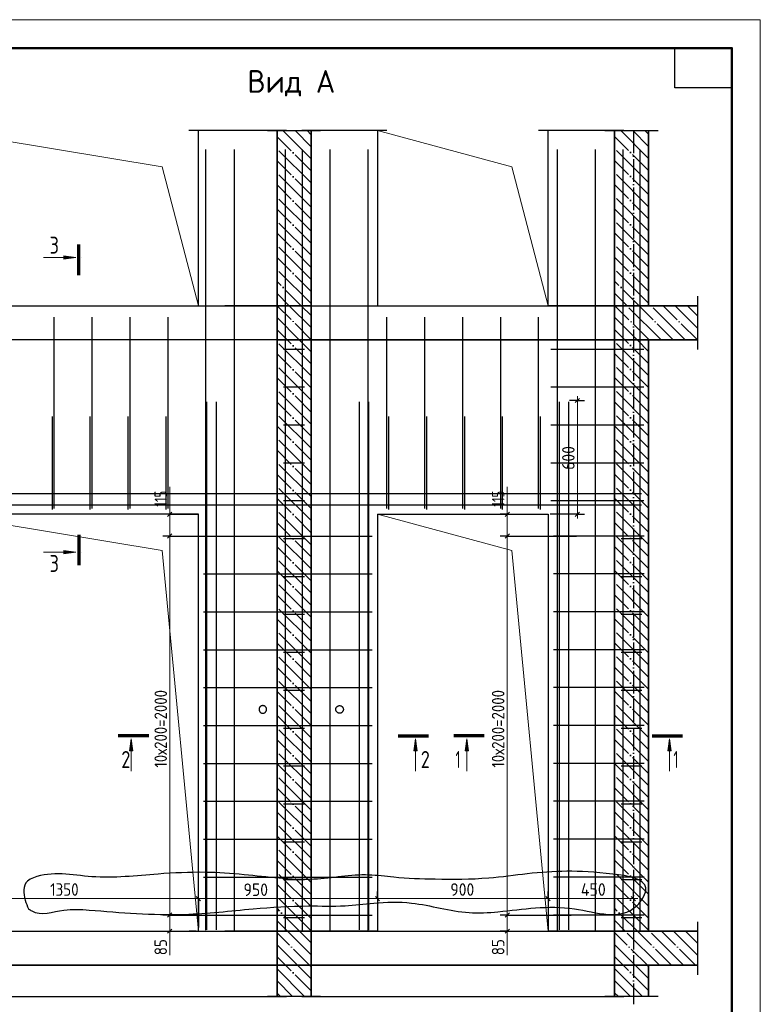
# Model space of a CAD drawing. Header units: millimetres. Extents: x -49773 to 2322955, y -3321 to 58485.
# Tile 353 of 580: x 1313040 to 1326062, y 38760 to 56079. Entities that reach past the tile are written whole.
import ezdxf

# ---------------------------------------------------------------- set-up
doc = ezdxf.new("R2010")
doc.units = ezdxf.units.MM
doc.linetypes.add('______11', pattern=[500, 400, -50, 0, -50])
doc.linetypes.add('______5', pattern=[1100, 800, -100, 100, -100])
for name, color, linetype, lineweight in [('Standard', 7, 'Continuous', 25), ('Арм.стержн. Арматура края', 96, 'Continuous', 35), ('Арм.стержн. вертикальными 1', 22, 'Continuous', 35), ('Арм.стержн. Доп. арматура', 180, 'Continuous', 35), ('Арм.стержн. Хомут', 240, 'Continuous', 35), ('Перекрытие_ общее', 7, 'Continuous', 35), ('Размерная линия_ общее', 7, 'Continuous', 13), ('Стена_ общее', 7, 'Continuous', 35), ('тонкая', 7, 'Continuous', 25)]:
    doc.layers.add(name, color=color, linetype=linetype, lineweight=lineweight)
doc.layers.add('Осевая линия_ общее', color=7, linetype='______5', lineweight=13, true_color=0xa0a0a0)
doc.styles.add('ISOCPEUR', font='txt')

msp = doc.modelspace()

# ---------------------------------------------------------------- hatches: boundary and pattern name
at = {"layer": 'Standard', "linetype": 'Continuous', "lineweight": 13, "transparency": 33554687}
for points in [[(1313814.1, 51924.7), (1314024.1, 51894.7), (1313814.1, 51864.7)], [(1313814.1, 46742.8), (1314024.1, 46712.8), (1313814.1, 46682.8)], [(1315030, 43217.8), (1315000, 43427.8), (1314970.1, 43217.8)], [(1320030.3, 43217.8), (1320000.3, 43427.8), (1319970.3, 43217.8)], [(1320930.9, 43217.8), (1320900.9, 43427.8), (1320870.9, 43217.8)], [(1324497, 43217.8), (1324467, 43427.8), (1324437, 43217.8)]]:
    msp.add_hatch(color=7, dxfattribs=at).paths.add_polyline_path(points, flags=16)

# ---------------------------------------------------------------- linework, layer by layer
at = {"layer": 'Standard', "color": 7, "linetype": 'Continuous', "lineweight": 25, "transparency": 33554687}
for p, q in [((1317731.1, 54128.3), (1316011.1, 54128.3)), ((1317397.8, 54128.3), (1318331.1, 54128.3)), ((1319497.8, 54128.3), (1317997.8, 54128.3)), ((1323664.4, 54128.3), (1322164.4, 54128.3)), ((1323331.1, 54128.3), (1324264.4, 54128.3)), ((1324958.9, 51214), (1324958.9, 50280.7)), ((1324958.9, 40214), (1324958.9, 39280.7)), ((1309666.7, 38896.6), (1317731.1, 38896.6)), ((1318331.1, 38896.6), (1317397.8, 38896.6)), ((1317997.8, 38896.6), (1323664.4, 38896.6)), ((1324264.4, 38896.6), (1323331.1, 38896.6))]:
    msp.add_line(p, q, dxfattribs=at)
at = {"layer": 'Standard', "color": 7, "linetype": 'Continuous', "lineweight": 35, "transparency": 33554687}
for p, q in [((1317564.4, 51047.3), (1317564.4, 54128.3)), ((1318164.4, 54128.3), (1318164.4, 51047.3)), ((1323497.8, 51047.3), (1323497.8, 54128.3)), ((1324097.8, 54128.3), (1324097.8, 51047.3)), ((1317564.4, 50447.3), (1317564.4, 51047.3)), ((1318164.4, 51047.3), (1318164.4, 50447.3)), ((1323497.8, 50447.3), (1323497.8, 51047.3)), ((1324097.8, 51047.3), (1324958.9, 51047.3)), ((1317564.4, 40047.3), (1317564.4, 50447.3)), ((1318164.4, 50447.3), (1318164.4, 40047.3)), ((1323497.8, 40047.3), (1323497.8, 50447.3)), ((1324097.8, 50447.3), (1324097.8, 40047.3)), ((1324958.9, 50447.3), (1324097.8, 50447.3)), ((1317564.4, 39447.3), (1317564.4, 40047.3)), ((1318164.4, 40047.3), (1318164.4, 39447.3)), ((1323497.8, 39447.3), (1323497.8, 40047.3)), ((1324097.8, 40047.3), (1324958.9, 40047.3)), ((1317564.4, 38896.6), (1317564.4, 39447.3)), ((1318164.4, 39447.3), (1318164.4, 38896.6)), ((1323497.8, 38896.6), (1323497.8, 39447.3)), ((1324097.8, 39447.3), (1324097.8, 38896.6)), ((1324958.9, 39447.3), (1324097.8, 39447.3))]:
    msp.add_line(p, q, dxfattribs=at)
at = {"layer": 'Standard', "color": 253, "linetype": '______5', "lineweight": 35, "true_color": 0xababab, "transparency": 33554687}
for p, q in [((1318164.4, 53631.8), (1317668, 54128.3)), ((1318164.4, 54056.1), (1318092.2, 54128.3)), ((1324097.8, 53638.2), (1323607.7, 54128.3)), ((1324097.8, 54062.5), (1324031.9, 54128.3)), ((1318164.4, 53207.6), (1317564.4, 53807.6)), ((1324097.8, 53213.9), (1323497.8, 53813.9)), ((1318164.4, 52783.3), (1317564.4, 53383.3)), ((1324097.8, 52789.7), (1323497.8, 53389.7)), ((1318164.4, 52359), (1317564.4, 52959)), ((1324097.8, 52365.4), (1323497.8, 52965.4)), ((1318164.4, 51934.8), (1317564.4, 52534.8)), ((1324097.8, 51941.1), (1323497.8, 52541.1)), ((1318164.4, 51510.5), (1317564.4, 52110.5)), ((1324097.8, 51516.9), (1323497.8, 52116.9)), ((1318164.4, 51086.3), (1317564.4, 51686.3)), ((1324097.8, 51092.6), (1323497.8, 51692.6)), ((1317779.1, 51047.3), (1317564.4, 51262)), ((1323718.8, 51047.3), (1323497.8, 51268.3)), ((1318164.4, 49813.5), (1317564.4, 50413.5)), ((1318164.4, 50237.7), (1317954.8, 50447.3)), ((1324097.8, 49819.8), (1323497.8, 50419.8)), ((1324097.8, 50244.1), (1323894.5, 50447.3)), ((1318164.4, 49389.2), (1317564.4, 49989.2)), ((1324097.8, 49395.6), (1323497.8, 49995.6)), ((1318164.4, 48964.9), (1317564.4, 49564.9)), ((1324097.8, 48971.3), (1323497.8, 49571.3)), ((1318164.4, 48540.7), (1317564.4, 49140.7)), ((1324097.8, 48547), (1323497.8, 49147)), ((1318164.4, 48116.4), (1317564.4, 48716.4)), ((1324097.8, 48122.8), (1323497.8, 48722.8)), ((1318164.4, 47692.1), (1317564.4, 48292.1)), ((1324097.8, 47698.5), (1323497.8, 48298.5)), ((1318164.4, 47267.9), (1317564.4, 47867.9)), ((1324097.8, 47274.2), (1323497.8, 47874.2)), ((1318164.4, 46843.6), (1317564.4, 47443.6)), ((1324097.8, 46850), (1323497.8, 47450)), ((1318164.4, 46419.3), (1317564.4, 47019.3)), ((1324097.8, 46425.7), (1323497.8, 47025.7)), ((1318164.4, 45995.1), (1317564.4, 46595.1)), ((1324097.8, 46001.4), (1323497.8, 46601.4)), ((1318164.4, 45570.8), (1317564.4, 46170.8)), ((1324097.8, 45577.2), (1323497.8, 46177.2)), ((1318164.4, 45146.6), (1317564.4, 45746.6)), ((1324097.8, 45152.9), (1323497.8, 45752.9)), ((1318164.4, 44722.3), (1317564.4, 45322.3)), ((1324097.8, 44728.6), (1323497.8, 45328.7)), ((1318164.4, 44298), (1317564.4, 44898)), ((1324097.8, 44304.4), (1323497.8, 44904.4)), ((1318164.4, 43873.8), (1317564.4, 44473.8)), ((1324097.8, 43880.1), (1323497.8, 44480.1)), ((1318164.4, 43449.5), (1317564.4, 44049.5)), ((1324097.8, 43455.9), (1323497.8, 44055.9)), ((1318164.4, 43025.2), (1317564.4, 43625.2)), ((1324097.8, 43031.6), (1323497.8, 43631.6)), ((1318164.4, 42601), (1317564.4, 43201)), ((1324097.8, 42607.3), (1323497.8, 43207.3)), ((1318164.4, 42176.7), (1317564.4, 42776.7)), ((1324097.8, 42183.1), (1323497.8, 42783.1)), ((1318164.4, 41752.4), (1317564.4, 42352.4)), ((1324097.8, 41758.8), (1323497.8, 42358.8)), ((1318164.4, 41328.2), (1317564.4, 41928.2)), ((1324097.8, 41334.5), (1323497.8, 41934.5)), ((1318164.4, 40903.9), (1317564.4, 41503.9)), ((1324097.8, 40910.3), (1323497.8, 41510.3)), ((1318164.4, 40479.7), (1317564.4, 41079.6)), ((1324097.8, 40486), (1323497.8, 41086)), ((1318164.4, 40055.4), (1317564.4, 40655.4)), ((1324097.8, 40061.7), (1323497.8, 40661.8)), ((1317748.2, 40047.3), (1317564.4, 40231.1)), ((1323687.9, 40047.3), (1323497.8, 40237.5)), ((1318050.4, 38896.6), (1317564.4, 39382.6)), ((1318164.4, 39206.9), (1317924, 39447.3)), ((1323990.1, 38896.6), (1323497.8, 39388.9)), ((1324097.8, 39213.2), (1323863.6, 39447.3)), ((1317626.2, 38896.6), (1317564.4, 38958.3)), ((1323565.9, 38896.6), (1323497.8, 38964.7))]:
    msp.add_line(p, q, dxfattribs=at)
at = {"layer": 'Standard', "color": 253, "linetype": '______11', "lineweight": 35, "true_color": 0xababab, "transparency": 33554687}
for p, q in [((1318164.4, 53844), (1317880.1, 54128.3)), ((1324097.8, 53850.3), (1323819.8, 54128.3)), ((1318164.4, 53419.7), (1317564.4, 54019.7)), ((1324097.8, 53426.1), (1323497.8, 54026.1)), ((1318164.4, 52995.4), (1317564.4, 53595.4)), ((1324097.8, 53001.8), (1323497.8, 53601.8)), ((1318164.4, 52571.2), (1317564.4, 53171.2)), ((1324097.8, 52577.5), (1323497.8, 53177.5)), ((1318164.4, 52146.9), (1317564.4, 52746.9)), ((1324097.8, 52153.3), (1323497.8, 52753.3)), ((1318164.4, 51722.7), (1317564.4, 52322.6)), ((1324097.8, 51729), (1323497.8, 52329)), ((1318164.4, 51298.4), (1317564.4, 51898.4)), ((1324097.8, 51304.7), (1323497.8, 51904.7)), ((1317991.2, 51047.3), (1317564.4, 51474.1)), ((1323930.9, 51047.3), (1323497.8, 51480.5)), ((1317567, 51047.3), (1317564.4, 51049.8)), ((1323506.6, 51047.3), (1323497.8, 51056.2)), ((1318164.4, 50025.6), (1317742.7, 50447.3)), ((1324097.8, 50032), (1323682.4, 50447.3)), ((1318164.4, 49601.3), (1317564.4, 50201.3)), ((1324097.8, 49607.7), (1323497.8, 50207.7)), ((1318164.4, 49177.1), (1317564.4, 49777.1)), ((1324097.8, 49183.4), (1323497.8, 49783.4)), ((1324097.8, 48759.2), (1323497.8, 49359.2)), ((1318164.4, 48752.8), (1317564.4, 49352.8)), ((1318164.4, 48328.5), (1317564.4, 48928.5)), ((1324097.8, 48334.9), (1323497.8, 48934.9)), ((1318164.4, 47904.3), (1317564.4, 48504.3)), ((1324097.8, 47910.6), (1323497.8, 48510.6)), ((1318164.4, 47480), (1317564.4, 48080)), ((1324097.8, 47486.4), (1323497.8, 48086.4)), ((1318164.4, 47055.7), (1317564.4, 47655.7)), ((1324097.8, 47062.1), (1323497.8, 47662.1)), ((1318164.4, 46631.5), (1317564.4, 47231.5)), ((1324097.8, 46637.8), (1323497.8, 47237.8)), ((1318164.4, 46207.2), (1317564.4, 46807.2)), ((1324097.8, 46213.6), (1323497.8, 46813.6)), ((1318164.4, 45782.9), (1317564.4, 46382.9)), ((1324097.8, 45789.3), (1323497.8, 46389.3)), ((1318164.4, 45358.7), (1317564.4, 45958.7)), ((1324097.8, 45365), (1323497.8, 45965)), ((1318164.4, 44934.4), (1317564.4, 45534.4)), ((1324097.8, 44940.8), (1323497.8, 45540.8)), ((1318164.4, 44510.2), (1317564.4, 45110.2)), ((1324097.8, 44516.5), (1323497.8, 45116.5)), ((1318164.4, 44085.9), (1317564.4, 44685.9)), ((1324097.8, 44092.2), (1323497.8, 44692.2)), ((1318164.4, 43661.6), (1317564.4, 44261.6)), ((1324097.8, 43668), (1323497.8, 44268)), ((1318164.4, 43237.4), (1317564.4, 43837.4)), ((1324097.8, 43243.7), (1323497.8, 43843.7)), ((1318164.4, 42813.1), (1317564.4, 43413.1)), ((1324097.8, 42819.5), (1323497.8, 43419.5)), ((1318164.4, 42388.8), (1317564.4, 42988.8)), ((1324097.8, 42395.2), (1323497.8, 42995.2)), ((1318164.4, 41964.6), (1317564.4, 42564.6)), ((1324097.8, 41970.9), (1323497.8, 42570.9)), ((1318164.4, 41540.3), (1317564.4, 42140.3)), ((1324097.8, 41546.7), (1323497.8, 42146.7)), ((1318164.4, 41116), (1317564.4, 41716)), ((1324097.8, 41122.4), (1323497.8, 41722.4)), ((1318164.4, 40691.8), (1317564.4, 41291.8)), ((1324097.8, 40698.1), (1323497.8, 41298.1)), ((1324097.8, 40273.9), (1323497.8, 40873.9)), ((1318164.4, 40267.5), (1317564.4, 40867.5)), ((1317960.4, 40047.3), (1317564.4, 40443.2)), ((1323900, 40047.3), (1323497.8, 40449.6)), ((1318164.4, 38994.7), (1317711.8, 39447.3)), ((1318164.4, 39419), (1318136.1, 39447.3)), ((1324097.8, 39001.1), (1323651.5, 39447.3)), ((1324097.8, 39425.3), (1324075.8, 39447.3)), ((1317838.3, 38896.6), (1317564.4, 39170.5)), ((1323778, 38896.6), (1323497.8, 39176.8))]:
    msp.add_line(p, q, dxfattribs=at)
at = {"layer": 'Standard', "color": 7, "linetype": 'Continuous', "lineweight": 70, "transparency": 33554687}
for p, q in [((1314077.4, 51587.1), (1314077.4, 52123.1)), ((1314077.4, 47020.4), (1314077.4, 46484.4)), ((1315307.6, 43481), (1314771.6, 43481)), ((1319692.7, 43481), (1320228.7, 43481)), ((1321208.5, 43481), (1320672.5, 43481)), ((1324159.4, 43481), (1324695.4, 43481))]:
    msp.add_line(p, q, dxfattribs=at)
at = {"layer": 'Standard', "color": 7, "linetype": 'Continuous', "lineweight": 13, "transparency": 33554687}
for p, q in [((1314024.1, 51894.7), (1313458.7, 51894.7)), ((1313814.1, 51894.7), (1313799.1, 51894.7)), ((1313814.1, 51864.7), (1313814.1, 51924.7)), ((1313814.1, 51924.7), (1314024.1, 51894.7)), ((1314024.1, 51894.7), (1313814.1, 51864.7)), ((1314130.7, 51894.7), (1314130.7, 51894.7)), ((1314130.7, 51894.7), (1314130.7, 51894.7)), ((1314130.7, 51894.7), (1314130.7, 51894.7)), ((1314024.1, 46712.8), (1313458.7, 46712.8)), ((1313814.1, 46712.8), (1313799.1, 46712.8)), ((1313814.1, 46682.8), (1313814.1, 46742.8)), ((1313814.1, 46742.8), (1314024.1, 46712.8)), ((1314024.1, 46712.8), (1313814.1, 46682.8)), ((1314130.7, 46712.8), (1314130.7, 46712.8)), ((1314130.7, 46712.8), (1314130.7, 46712.8)), ((1314130.7, 46712.8), (1314130.7, 46712.8)), ((1315000, 43427.8), (1314970.1, 43217.8)), ((1315000, 43427.8), (1315000, 42862.4)), ((1315000, 43427.8), (1315000, 43427.8)), ((1315000, 43427.8), (1315000, 43427.8)), ((1315000, 43427.8), (1315000, 43427.8)), ((1315030, 43217.8), (1315000, 43427.8)), ((1320000.3, 43427.8), (1319970.3, 43217.8)), ((1320000.3, 43427.8), (1320000.3, 42862.4)), ((1320000.3, 43427.8), (1320000.3, 43427.8)), ((1320000.3, 43427.8), (1320000.3, 43427.8)), ((1320000.3, 43427.8), (1320000.3, 43427.8)), ((1320030.3, 43217.8), (1320000.3, 43427.8)), ((1320900.9, 43427.8), (1320870.9, 43217.8)), ((1320900.9, 43427.8), (1320900.9, 42862.4)), ((1320900.9, 43427.8), (1320900.9, 43427.8)), ((1320900.9, 43427.8), (1320900.9, 43427.8)), ((1320900.9, 43427.8), (1320900.9, 43427.8)), ((1320930.9, 43217.8), (1320900.9, 43427.8)), ((1324467, 43427.8), (1324437, 43217.8)), ((1324467, 43427.8), (1324467, 42862.4)), ((1324467, 43427.8), (1324467, 43427.8)), ((1324467, 43427.8), (1324467, 43427.8)), ((1324467, 43427.8), (1324467, 43427.8)), ((1324497, 43217.8), (1324467, 43427.8)), ((1314970.1, 43217.8), (1315030, 43217.8)), ((1315000, 43217.8), (1315000, 43202.7)), ((1319970.3, 43217.8), (1320030.3, 43217.8)), ((1320000.3, 43217.8), (1320000.3, 43202.7)), ((1320870.9, 43217.8), (1320930.9, 43217.8)), ((1320900.9, 43217.8), (1320900.9, 43202.7)), ((1324437, 43217.8), (1324497, 43217.8)), ((1324467, 43217.8), (1324467, 43202.7))]:
    msp.add_line(p, q, dxfattribs=at)
at = {"layer": 'Standard', "color": 253, "linetype": '______11', "lineweight": 13, "true_color": 0xababab, "transparency": 33554687}
for p, q in [((1318164.4, 50449.9), (1317567, 51047.3)), ((1318164.4, 50874.1), (1317991.2, 51047.3)), ((1324106.7, 50447.3), (1323506.6, 51047.3)), ((1324530.9, 50447.3), (1323930.9, 51047.3)), ((1324955.2, 50447.3), (1324355.2, 51047.3)), ((1324958.9, 50867.9), (1324779.4, 51047.3)), ((1317742.7, 50447.3), (1317564.4, 50625.6)), ((1323682.4, 50447.3), (1323497.8, 50632)), ((1318136.1, 39447.3), (1317564.4, 40019)), ((1318164.4, 39843.3), (1317960.4, 40047.3)), ((1324075.8, 39447.3), (1323497.8, 40025.3)), ((1324500, 39447.3), (1323900.1, 40047.3)), ((1324924.3, 39447.3), (1324324.3, 40047.3)), ((1324958.9, 39837), (1324748.6, 40047.3)), ((1317711.8, 39447.3), (1317564.4, 39594.7)), ((1323651.5, 39447.3), (1323497.8, 39601.1))]:
    msp.add_line(p, q, dxfattribs=at)
at = {"layer": 'Standard', "color": 253, "linetype": '______5', "lineweight": 13, "true_color": 0xababab, "transparency": 33554687}
for p, q in [((1318164.4, 50662), (1317779.1, 51047.3)), ((1324318.8, 50447.3), (1323718.8, 51047.3)), ((1324743, 50447.3), (1324143, 51047.3)), ((1324958.9, 50655.8), (1324567.3, 51047.3)), ((1317954.8, 50447.3), (1317564.4, 50837.7)), ((1323894.5, 50447.3), (1323497.8, 50844.1)), ((1318164.4, 39631.1), (1317748.2, 40047.3)), ((1324287.9, 39447.3), (1323687.9, 40047.3)), ((1324712.2, 39447.3), (1324112.2, 40047.3)), ((1324958.9, 39624.9), (1324536.4, 40047.3)), ((1317924, 39447.3), (1317564.4, 39806.9)), ((1323863.6, 39447.3), (1323497.8, 39813.2))]:
    msp.add_line(p, q, dxfattribs=at)
at = {"layer": 'Standard', "color": 7, "linetype": 'Continuous', "lineweight": 13, "transparency": 33554687}
msp.add_lwpolyline([(1284061.9, -3321.3), (1326061.9, -3321.3), (1326061.9, 56078.7), (1284061.9, 56078.7), (1284061.9, -3321.3)], close=True, dxfattribs=at)
at = {"layer": 'Standard', "color": 7, "linetype": 'Continuous', "lineweight": 50, "transparency": 33554687}
msp.add_lwpolyline([(1286061.9, 55578.7), (1325561.9, 55578.7), (1325561.9, -2821.3), (1286061.9, -2821.3), (1286061.9, 55578.7)], close=True, dxfattribs=at)
at = {"layer": 'Standard', "color": 7, "linetype": 'Continuous', "lineweight": 25, "transparency": 33554687}
msp.add_lwpolyline([(1325561.9, 55578.7), (1325561.9, 54878.7), (1324561.9, 54878.7), (1324561.9, 55578.7), (1325561.9, 55578.7)], close=True, dxfattribs=at)
at = {"layer": 'Standard', "color": 7, "linetype": 'Continuous', "lineweight": 13, "transparency": 33554687}
for points in [[(1316181.1, 51047.3), (1315544.7, 53491.9), (1311681.1, 54128.3)], [(1322331.1, 51047.3), (1321694.7, 53491.9), (1319331.1, 54128.3)], [(1316181.1, 40047.3), (1315544.7, 46744.3), (1311681.1, 47380.7)], [(1322331.1, 40047.3), (1321694.7, 46744.3), (1319331.1, 47380.7)]]:
    msp.add_lwpolyline(points, dxfattribs=at)
at = {"layer": 'Арм.стержн. Арматура края', "color": 4, "linetype": 'Continuous', "lineweight": 25, "transparency": 33554687}
for p, q in [((1318047.8, 50280.7), (1317681.1, 50280.7)), ((1324014.4, 50280.7), (1322381.1, 50280.7)), ((1323981.1, 50280.7), (1323614.4, 50280.7)), ((1318047.8, 49614), (1317681.1, 49614)), ((1324014.4, 49614), (1322381.1, 49614)), ((1323981.1, 49614), (1323614.4, 49614)), ((1313614.4, 47464), (1313614.4, 49097.3)), ((1314281.1, 47464), (1314281.1, 49097.3)), ((1314947.8, 47464), (1314947.8, 49097.3)), ((1315614.4, 47464), (1315614.4, 49097.3)), ((1319531.1, 47464), (1319531.1, 49097.3)), ((1320197.8, 47464), (1320197.8, 49097.3)), ((1320864.4, 47464), (1320864.4, 49097.3)), ((1321531.1, 47464), (1321531.1, 49097.3)), ((1322197.8, 47464), (1322197.8, 49097.3)), ((1318047.8, 48947.3), (1317681.1, 48947.3)), ((1324014.4, 48947.3), (1322381.1, 48947.3)), ((1323981.1, 48947.3), (1323614.4, 48947.3)), ((1318047.8, 48280.7), (1317681.1, 48280.7)), ((1324014.4, 48280.7), (1322381.1, 48280.7)), ((1323981.1, 48280.7), (1323614.4, 48280.7)), ((1318047.8, 47614), (1317681.1, 47614)), ((1324014.4, 47614), (1322381.1, 47614)), ((1323981.1, 47614), (1323614.4, 47614)), ((1318047.8, 46947.3), (1317681.1, 46947.3)), ((1323981.1, 46947.3), (1323614.4, 46947.3)), ((1318047.8, 46280.7), (1317681.1, 46280.7)), ((1323981.1, 46280.7), (1323614.4, 46280.7)), ((1318047.8, 45614), (1317681.1, 45614)), ((1323981.1, 45614), (1323614.4, 45614)), ((1318047.8, 44947.3), (1317681.1, 44947.3)), ((1323981.1, 44947.3), (1323614.4, 44947.3)), ((1318047.8, 44280.7), (1317681.1, 44280.7)), ((1323981.1, 44280.7), (1323614.4, 44280.7)), ((1318047.8, 43614), (1317681.1, 43614)), ((1323981.1, 43614), (1323614.4, 43614)), ((1318047.8, 42947.3), (1317681.1, 42947.3)), ((1323981.1, 42947.3), (1323614.4, 42947.3)), ((1318047.8, 42280.7), (1317681.1, 42280.7)), ((1323981.1, 42280.7), (1323614.4, 42280.7)), ((1318047.8, 41614), (1317681.1, 41614)), ((1323981.1, 41614), (1323614.4, 41614)), ((1318047.8, 40947.3), (1317681.1, 40947.3)), ((1323981.1, 40947.3), (1323614.4, 40947.3)), ((1318047.8, 40280.7), (1317681.1, 40280.7)), ((1323981.1, 40280.7), (1323614.4, 40280.7))]:
    msp.add_line(p, q, dxfattribs=at)
at = {"layer": 'Арм.стержн. вертикальными 1', "color": 4, "linetype": 'Continuous', "lineweight": 25, "transparency": 33554687}
for p, q in [((1316314.4, 40064), (1316314.4, 53797.3)), ((1316314.4, 40064), (1316314.4, 53797.3)), ((1316814.4, 40064), (1316814.4, 53797.3)), ((1316814.4, 40064), (1316814.4, 53797.3)), ((1317716.1, 40064), (1317716.1, 53797.3)), ((1317716.1, 40064), (1317716.1, 53797.3)), ((1317716.1, 40064), (1317716.1, 53797.3)), ((1318014.5, 40064), (1318014.5, 53797.3)), ((1318014.5, 40064), (1318014.5, 53797.3)), ((1318014.5, 40064), (1318014.5, 53797.3)), ((1318497.9, 40064), (1318497.9, 53797.3)), ((1318497.9, 40064), (1318497.9, 53797.3)), ((1319164.4, 40064), (1319164.4, 53797.3)), ((1319164.4, 40064), (1319164.4, 53797.3)), ((1322497.8, 40064), (1322497.8, 53797.3)), ((1322497.8, 40064), (1322497.8, 53797.3)), ((1323164.4, 40064), (1323164.4, 53797.3)), ((1323164.4, 40064), (1323164.4, 53797.3)), ((1323649.4, 40064), (1323649.4, 53797.3)), ((1323649.4, 40064), (1323649.4, 53797.3)), ((1323649.4, 40064), (1323649.4, 53797.3)), ((1323947.9, 40064), (1323947.9, 53797.3)), ((1323947.9, 40064), (1323947.9, 53797.3)), ((1323947.9, 40064), (1323947.9, 53797.3)), ((1313647.8, 47480.7), (1313647.8, 50847.3)), ((1314314.4, 47480.7), (1314314.4, 50847.3)), ((1314981.1, 47480.7), (1314981.1, 50847.3)), ((1315647.8, 47480.7), (1315647.8, 50847.3)), ((1316314.4, 47480.7), (1316314.4, 50847.3)), ((1319497.8, 47480.7), (1319497.8, 50847.3)), ((1320164.4, 47480.7), (1320164.4, 50847.3)), ((1320831.1, 47480.7), (1320831.1, 50847.3)), ((1321497.8, 47480.7), (1321497.8, 50847.3)), ((1322164.4, 47480.7), (1322164.4, 50847.3)), ((1313647.8, 47480.7), (1313647.8, 50580.7)), ((1314314.4, 47480.7), (1314314.4, 50580.7)), ((1314981.1, 47480.7), (1314981.1, 50580.7)), ((1315647.8, 47480.7), (1315647.8, 50580.7)), ((1316314.4, 47480.7), (1316314.4, 50580.7)), ((1319497.8, 47480.7), (1319497.8, 50580.7)), ((1320164.4, 47480.7), (1320164.4, 50580.7)), ((1320831.1, 47480.7), (1320831.1, 50580.7)), ((1321497.8, 47480.7), (1321497.8, 50580.7)), ((1322164.4, 47480.7), (1322164.4, 50580.7))]:
    msp.add_line(p, q, dxfattribs=at)
at = {"layer": 'Арм.стержн. Доп. арматура', "color": 211, "linetype": 'Continuous', "lineweight": 25, "true_color": 0xff54ff, "transparency": 33554687}
for p, q in [((1316331.1, 40070.7), (1316331.1, 49357.3)), ((1316497.8, 40070.7), (1316497.8, 49357.3)), ((1316497.8, 40070.7), (1316497.8, 49357.3)), ((1319014.4, 40070.7), (1319014.4, 49357.3)), ((1319014.4, 40070.7), (1319014.4, 49357.3)), ((1319181.1, 40070.7), (1319181.1, 49357.3)), ((1319181.1, 40070.7), (1319181.1, 49357.3)), ((1322531.1, 40070.7), (1322531.1, 49357.3)), ((1322531.1, 40070.7), (1322531.1, 49357.3)), ((1322697.8, 40070.7), (1322697.8, 49357.3)), ((1322697.8, 40070.7), (1322697.8, 49357.3)), ((1309964.4, 47747.3), (1323974.4, 47747.3)), ((1309964.4, 47747.3), (1323974.4, 47747.3)), ((1309964.4, 47547.3), (1323974.4, 47547.3)), ((1309964.4, 47547.3), (1323974.4, 47547.3))]:
    msp.add_line(p, q, dxfattribs=at)
at = {"layer": 'Арм.стержн. Хомут', "color": 40, "linetype": 'Continuous', "lineweight": 25, "transparency": 33554687}
for p, q in [((1316274.4, 46997.3), (1319237.8, 46997.3)), ((1324017.9, 46997.3), (1322424.4, 46997.3)), ((1316274.4, 46330.7), (1319237.8, 46330.7)), ((1324017.9, 46330.7), (1322424.4, 46330.7)), ((1316274.4, 45664), (1319237.8, 45664)), ((1324017.9, 45664), (1322424.4, 45664)), ((1316274.4, 44997.3), (1319237.8, 44997.3)), ((1324017.9, 44997.3), (1322424.4, 44997.3)), ((1316274.4, 44330.7), (1319237.8, 44330.7)), ((1324017.9, 44330.7), (1322424.4, 44330.7)), ((1316274.4, 43664), (1319237.8, 43664)), ((1324017.9, 43664), (1322424.4, 43664)), ((1316274.4, 42997.3), (1319237.8, 42997.3)), ((1324017.9, 42997.3), (1322424.4, 42997.3)), ((1316274.4, 42330.7), (1319237.8, 42330.7)), ((1324017.9, 42330.7), (1322424.4, 42330.7)), ((1316274.4, 41664), (1319237.8, 41664)), ((1324017.9, 41664), (1322424.4, 41664)), ((1316274.4, 40997.3), (1319237.8, 40997.3)), ((1324017.9, 40997.3), (1322424.4, 40997.3)), ((1316274.4, 40330.7), (1319237.8, 40330.7)), ((1324017.9, 40330.7), (1322424.4, 40330.7))]:
    msp.add_line(p, q, dxfattribs=at)
at = {"layer": 'Осевая линия_ общее', "color": 253, "linetype": '______11', "lineweight": -3, "true_color": 0xa0a0a0, "transparency": 33554687}
msp.add_line((1323831.1, 54128.3), (1323831.1, 38762), dxfattribs=at)
at = {"layer": 'Перекрытие_ общее', "color": 7, "linetype": 'Continuous', "lineweight": 25, "transparency": 33554687}
for p, q in [((1311981.1, 51047.3), (1316647.8, 51047.3)), ((1316647.8, 51047.3), (1317564.4, 51047.3)), ((1318164.4, 51047.3), (1319331.1, 51047.3)), ((1319331.1, 51047.3), (1322331.1, 51047.3)), ((1322331.1, 51047.3), (1323497.8, 51047.3)), ((1317564.4, 50447.3), (1309833.4, 50447.3)), ((1323497.8, 50447.3), (1318164.4, 50447.3)), ((1311981.1, 40047.3), (1316647.8, 40047.3)), ((1316647.8, 40047.3), (1317564.4, 40047.3)), ((1318164.4, 40047.3), (1319331.1, 40047.3)), ((1319331.1, 40047.3), (1322331.1, 40047.3)), ((1322331.1, 40047.3), (1323497.8, 40047.3)), ((1317564.4, 39447.3), (1309833.4, 39447.3)), ((1323497.8, 39447.3), (1318164.4, 39447.3))]:
    msp.add_line(p, q, dxfattribs=at)
at = {"layer": 'Перекрытие_ общее', "color": 7, "linetype": 'Continuous', "lineweight": 13, "transparency": 33554687}
for p, q in [((1317564.4, 51047.3), (1318164.4, 51047.3)), ((1323497.8, 51047.3), (1324097.8, 51047.3)), ((1318164.4, 50447.3), (1317564.4, 50447.3)), ((1324097.8, 50447.3), (1323497.8, 50447.3)), ((1317564.4, 40047.3), (1318164.4, 40047.3)), ((1323497.8, 40047.3), (1324097.8, 40047.3)), ((1318164.4, 39447.3), (1317564.4, 39447.3)), ((1324097.8, 39447.3), (1323497.8, 39447.3))]:
    msp.add_line(p, q, dxfattribs=at)
at = {"layer": 'Размерная линия_ общее', "color": 253, "linetype": 'Continuous', "lineweight": -3, "true_color": 0xa0a0a0, "transparency": 33554687}
for p, q in [((1322846.7, 49380.7), (1322704.4, 49380.7)), ((1322846.7, 49380.7), (1322721.7, 49380.7)), ((1322846.7, 49380.7), (1322971.7, 49380.7)), ((1316145.4, 47380.7), (1316020.4, 47380.7)), ((1321612.1, 47380.7), (1321487.1, 47380.7)), ((1321612.1, 47380.7), (1321737.1, 47380.7)), ((1322846.7, 47380.7), (1322364.4, 47380.7)), ((1322846.7, 47380.7), (1322721.7, 47380.7)), ((1322846.7, 47380.7), (1322971.7, 47380.7)), ((1315678.7, 46997.3), (1315553.7, 46997.3)), ((1315678.7, 46997.3), (1315803.7, 46997.3)), ((1321612.1, 46997.3), (1321487.1, 46997.3)), ((1321612.1, 46997.3), (1321737.1, 46997.3)), ((1316181.1, 40619.3), (1316181.1, 40744.3)), ((1319331.1, 40619.3), (1319331.1, 40744.3)), ((1322331.1, 40619.3), (1322331.1, 40744.3)), ((1323831.1, 40619.3), (1323831.1, 40744.3)), ((1316181.1, 40619.3), (1316181.1, 40494.3)), ((1316181.1, 40619.3), (1316181.1, 40114)), ((1319331.1, 40619.3), (1319331.1, 40494.3)), ((1319331.1, 40619.3), (1319331.1, 40114)), ((1322331.1, 40619.3), (1322331.1, 40494.3)), ((1322331.1, 40619.3), (1322331.1, 40114)), ((1323831.1, 40619.3), (1323831.1, 40494.3)), ((1323831.1, 40619.3), (1323831.1, 40114)), ((1315678.7, 40330.7), (1315553.7, 40330.7)), ((1315678.7, 40330.7), (1315803.7, 40330.7)), ((1321612.1, 40330.7), (1321487.1, 40330.7)), ((1321612.1, 40330.7), (1321737.1, 40330.7)), ((1316145.4, 40047.3), (1316020.4, 40047.3)), ((1316145.4, 40047.3), (1316270.4, 40047.3)), ((1321612.1, 40047.3), (1321487.1, 40047.3)), ((1321612.1, 40047.3), (1321737.1, 40047.3))]:
    msp.add_line(p, q, dxfattribs=at)
at = {"layer": 'Размерная линия_ общее', "color": 7, "linetype": 'Continuous', "lineweight": 25, "transparency": 33554687}
for p, q in [((1322809.2, 49343.2), (1322884.2, 49418.2)), ((1315641.2, 47343.2), (1315716.2, 47418.2)), ((1321574.6, 47343.2), (1321649.6, 47418.2)), ((1322809.2, 47343.2), (1322884.2, 47418.2)), ((1315641.2, 46959.8), (1315716.2, 47034.8)), ((1321574.6, 46959.8), (1321649.6, 47034.8)), ((1316218.6, 40581.8), (1316143.6, 40656.8)), ((1319368.6, 40581.8), (1319293.6, 40656.8)), ((1322368.6, 40581.8), (1322293.6, 40656.8)), ((1323868.6, 40581.8), (1323793.6, 40656.8)), ((1315641.2, 40293.2), (1315716.2, 40368.2)), ((1321574.6, 40293.2), (1321649.6, 40368.2)), ((1315641.2, 40009.8), (1315716.2, 40084.8)), ((1321574.6, 40009.8), (1321649.6, 40084.8))]:
    msp.add_line(p, q, dxfattribs=at)
at = {"layer": 'Размерная линия_ общее', "color": 7, "linetype": 'Continuous', "lineweight": 13, "transparency": 33554687}
for p, q in [((1322846.7, 49380.7), (1322846.7, 49455.7)), ((1315679.2, 47512.5), (1315679.2, 47864.5)), ((1321612.5, 47512.5), (1321612.5, 47864.5)), ((1315678.7, 47189), (1315679.2, 47512.5)), ((1315678.7, 47380.7), (1315678.7, 47455.7)), ((1321612.1, 47189), (1321612.5, 47512.5)), ((1321612.1, 47380.7), (1321612.1, 47455.7)), ((1315678.7, 46997.3), (1315678.7, 47380.7)), ((1321612.1, 46997.3), (1321612.1, 47380.7)), ((1322846.7, 47380.7), (1322846.7, 47305.7)), ((1315678.7, 40330.7), (1315678.7, 46997.3)), ((1321612.1, 40330.7), (1321612.1, 46997.3)), ((1316647.8, 40619.3), (1311681.1, 40619.3)), ((1319331.1, 40619.3), (1316647.8, 40619.3)), ((1322331.1, 40619.3), (1319331.1, 40619.3)), ((1323831.1, 40619.3), (1322331.1, 40619.3)), ((1323831.1, 40619.3), (1323906.1, 40619.3)), ((1315678.7, 40047.3), (1315678.7, 40330.7)), ((1315678.7, 40189), (1315678.9, 39909.6)), ((1321612.1, 40047.3), (1321612.1, 40330.7)), ((1321612.1, 40189), (1321612.3, 39909.6)), ((1321612.1, 40047.3), (1321612.1, 39972.3)), ((1315678.9, 39909.6), (1315678.9, 39623.6)), ((1321612.3, 39909.6), (1321612.3, 39623.6))]:
    msp.add_line(p, q, dxfattribs=at)
msp.add_lwpolyline([(1322846.7, 47380.7), (1322846.7, 48069.4), (1322846.7, 48069.4), (1322846.7, 49380.7)], dxfattribs=at)
at = {"layer": 'Размерная линия_ общее', "color": 253, "linetype": 'Continuous', "lineweight": -3, "true_color": 0xa0a0a0, "transparency": 33554687}
for points in [[(1315678.7, 47380.7), (1315696.2, 47380.7), (1315696.2, 47380.7), (1316181.1, 47380.7)], [(1321612.1, 47380.7), (1321629.5, 47380.7), (1321629.5, 47380.7), (1322231.1, 47380.7)], [(1315678.7, 46997.3), (1315696.1, 46997.3), (1315696.1, 46997.3), (1316898.6, 46997.3)], [(1321612.1, 46997.3), (1321629.5, 46997.3), (1321629.5, 46997.3), (1322831.9, 46997.3)], [(1315678.7, 40330.7), (1315695.9, 40330.7), (1315695.9, 40330.7), (1315696, 40330.7), (1315696, 40330.7), (1316804.6, 40330.7)], [(1321612.1, 40330.7), (1321629.2, 40330.7), (1321629.2, 40330.7), (1321629.3, 40330.7), (1321629.3, 40330.7), (1322737.9, 40330.7)], [(1316145.4, 40047.3), (1316162.6, 40047.3), (1316162.6, 40047.3), (1316162.6, 40047.3), (1316162.6, 40047.3), (1316764.4, 40047.3)], [(1321612.1, 40047.3), (1321629.2, 40047.3), (1321629.2, 40047.3), (1321629.3, 40047.3), (1321629.3, 40047.3), (1322231.1, 40047.3)]]:
    msp.add_lwpolyline(points, dxfattribs=at)
at = {"layer": 'Стена_ общее', "color": 7, "linetype": 'Continuous', "lineweight": 25, "transparency": 33554687}
for p, q in [((1316181.1, 51047.3), (1316181.1, 54128.3)), ((1319331.1, 54128.3), (1319331.1, 51047.3)), ((1322331.1, 51047.3), (1322331.1, 54128.3)), ((1317564.4, 51047.3), (1316647.8, 51047.3)), ((1318164.4, 51047.3), (1319331.1, 51047.3)), ((1323497.8, 51047.3), (1322331.1, 51047.3)), ((1317564.4, 50447.3), (1309833.4, 50447.3)), ((1318164.4, 50447.3), (1323497.8, 50447.3)), ((1316181.1, 47380.7), (1311681.1, 47380.7)), ((1316181.1, 40047.3), (1316181.1, 47380.7)), ((1319331.1, 47380.7), (1322331.1, 47380.7)), ((1319331.1, 47380.7), (1319331.1, 40047.3)), ((1322331.1, 47380.7), (1322331.1, 40047.3)), ((1317264.9, 43991.9), (1317260.5, 43986.5)), ((1317269.8, 43996.9), (1317264.9, 43991.9)), ((1317275.3, 44001.3), (1317269.8, 43996.9)), ((1317281.1, 44005.1), (1317275.3, 44001.3)), ((1317287.3, 44008.2), (1317281.1, 44005.1)), ((1317293.8, 44010.7), (1317287.3, 44008.2)), ((1317300.6, 44012.5), (1317293.8, 44010.7)), ((1317307.5, 44013.6), (1317300.6, 44012.5)), ((1317314.4, 44014), (1317307.5, 44013.6)), ((1317321.4, 44013.6), (1317314.4, 44014)), ((1317328.3, 44012.5), (1317321.4, 44013.6)), ((1317335, 44010.7), (1317328.3, 44012.5)), ((1317341.6, 44008.2), (1317335, 44010.7)), ((1317347.8, 44005.1), (1317341.6, 44008.2)), ((1317353.6, 44001.3), (1317347.8, 44005.1)), ((1317359, 43996.9), (1317353.6, 44001.3)), ((1317364, 43991.9), (1317359, 43996.9)), ((1317368.4, 43986.5), (1317364, 43991.9)), ((1318610.5, 43986.5), (1318614.9, 43991.9)), ((1318614.9, 43991.9), (1318619.8, 43996.9)), ((1318619.8, 43996.9), (1318625.2, 44001.3)), ((1318625.2, 44001.3), (1318631.1, 44005.1)), ((1318631.1, 44005.1), (1318637.3, 44008.2)), ((1318637.3, 44008.2), (1318643.8, 44010.7)), ((1318643.8, 44010.7), (1318650.6, 44012.5)), ((1318650.6, 44012.5), (1318657.5, 44013.6)), ((1318657.5, 44013.6), (1318664.4, 44014)), ((1318664.4, 44014), (1318671.4, 44013.6)), ((1318671.4, 44013.6), (1318678.3, 44012.5)), ((1318678.3, 44012.5), (1318685, 44010.7)), ((1318685, 44010.7), (1318691.5, 44008.2)), ((1318691.5, 44008.2), (1318697.8, 44005.1)), ((1318697.8, 44005.1), (1318703.6, 44001.3)), ((1318703.6, 44001.3), (1318709, 43996.9)), ((1318709, 43996.9), (1318714, 43991.9)), ((1318714, 43991.9), (1318718.4, 43986.5)), ((1317248.1, 43954.3), (1317247.8, 43947.3)), ((1317247.8, 43947.3), (1317248.1, 43940.4)), ((1317249.2, 43961.2), (1317248.1, 43954.3)), ((1317248.1, 43940.4), (1317249.2, 43933.5)), ((1317251, 43967.9), (1317249.2, 43961.2)), ((1317249.2, 43933.5), (1317251, 43926.7)), ((1317253.5, 43974.4), (1317251, 43967.9)), ((1317251, 43926.7), (1317253.5, 43920.2)), ((1317256.7, 43980.7), (1317253.5, 43974.4)), ((1317253.5, 43920.2), (1317256.7, 43914)), ((1317260.5, 43986.5), (1317256.7, 43980.7)), ((1317256.7, 43914), (1317260.5, 43908.1)), ((1317260.5, 43908.1), (1317264.9, 43902.7)), ((1317264.9, 43902.7), (1317269.8, 43897.8)), ((1317269.8, 43897.8), (1317275.3, 43893.4)), ((1317275.3, 43893.4), (1317281.1, 43889.6)), ((1317281.1, 43889.6), (1317287.3, 43886.4)), ((1317287.3, 43886.4), (1317293.8, 43883.9)), ((1317293.8, 43883.9), (1317300.6, 43882.1)), ((1317300.6, 43882.1), (1317307.5, 43881)), ((1317307.5, 43881), (1317314.4, 43880.7)), ((1317314.4, 43880.7), (1317321.4, 43881)), ((1317321.4, 43881), (1317328.3, 43882.1)), ((1317328.3, 43882.1), (1317335, 43883.9)), ((1317335, 43883.9), (1317341.6, 43886.4)), ((1317341.6, 43886.4), (1317347.8, 43889.6)), ((1317347.8, 43889.6), (1317353.6, 43893.4)), ((1317353.6, 43893.4), (1317359, 43897.8)), ((1317359, 43897.8), (1317364, 43902.7)), ((1317364, 43902.7), (1317368.4, 43908.1)), ((1317372.2, 43980.7), (1317368.4, 43986.5)), ((1317368.4, 43908.1), (1317372.2, 43914)), ((1317375.3, 43974.4), (1317372.2, 43980.7)), ((1317372.2, 43914), (1317375.3, 43920.2)), ((1317377.8, 43967.9), (1317375.3, 43974.4)), ((1317375.3, 43920.2), (1317377.8, 43926.7)), ((1317379.6, 43961.2), (1317377.8, 43967.9)), ((1317377.8, 43926.7), (1317379.6, 43933.5)), ((1317380.7, 43954.3), (1317379.6, 43961.2)), ((1317379.6, 43933.5), (1317380.7, 43940.4)), ((1317381.1, 43947.3), (1317380.7, 43954.3)), ((1317380.7, 43940.4), (1317381.1, 43947.3)), ((1318597.8, 43947.3), (1318598.1, 43954.3)), ((1318598.1, 43940.4), (1318597.8, 43947.3)), ((1318598.1, 43954.3), (1318599.2, 43961.2)), ((1318599.2, 43933.5), (1318598.1, 43940.4)), ((1318599.2, 43961.2), (1318601, 43967.9)), ((1318601, 43926.7), (1318599.2, 43933.5)), ((1318601, 43967.9), (1318603.5, 43974.4)), ((1318603.5, 43920.2), (1318601, 43926.7)), ((1318603.5, 43974.4), (1318606.7, 43980.7)), ((1318606.7, 43914), (1318603.5, 43920.2)), ((1318606.7, 43980.7), (1318610.5, 43986.5)), ((1318610.5, 43908.1), (1318606.7, 43914)), ((1318614.9, 43902.7), (1318610.5, 43908.1)), ((1318619.8, 43897.8), (1318614.9, 43902.7)), ((1318625.2, 43893.4), (1318619.8, 43897.8)), ((1318631.1, 43889.6), (1318625.2, 43893.4)), ((1318637.3, 43886.4), (1318631.1, 43889.6)), ((1318643.8, 43883.9), (1318637.3, 43886.4)), ((1318650.6, 43882.1), (1318643.8, 43883.9)), ((1318657.5, 43881), (1318650.6, 43882.1)), ((1318664.4, 43880.7), (1318657.5, 43881)), ((1318671.4, 43881), (1318664.4, 43880.7)), ((1318678.3, 43882.1), (1318671.4, 43881)), ((1318685, 43883.9), (1318678.3, 43882.1)), ((1318691.5, 43886.4), (1318685, 43883.9)), ((1318697.8, 43889.6), (1318691.5, 43886.4)), ((1318703.6, 43893.4), (1318697.8, 43889.6)), ((1318709, 43897.8), (1318703.6, 43893.4)), ((1318714, 43902.7), (1318709, 43897.8)), ((1318718.4, 43908.1), (1318714, 43902.7)), ((1318718.4, 43986.5), (1318722.2, 43980.7)), ((1318722.2, 43914), (1318718.4, 43908.1)), ((1318722.2, 43980.7), (1318725.3, 43974.4)), ((1318725.3, 43920.2), (1318722.2, 43914)), ((1318725.3, 43974.4), (1318727.8, 43967.9)), ((1318727.8, 43926.7), (1318725.3, 43920.2)), ((1318727.8, 43967.9), (1318729.6, 43961.2)), ((1318729.6, 43933.5), (1318727.8, 43926.7)), ((1318729.6, 43961.2), (1318730.7, 43954.3)), ((1318730.7, 43940.4), (1318729.6, 43933.5)), ((1318730.7, 43954.3), (1318731.1, 43947.3)), ((1318731.1, 43947.3), (1318730.7, 43940.4)), ((1317564.4, 40047.3), (1316647.8, 40047.3)), ((1319331.1, 40047.3), (1318164.4, 40047.3)), ((1323497.8, 40047.3), (1322331.1, 40047.3)), ((1309833.4, 39447.3), (1317564.4, 39447.3)), ((1318164.4, 39447.3), (1323497.8, 39447.3))]:
    msp.add_line(p, q, dxfattribs=at)
at = {"layer": 'Стена_ общее', "color": 7, "linetype": 'Continuous', "lineweight": 35, "transparency": 33554687}
for p, q in [((1318164.4, 51047.3), (1317564.4, 51047.3)), ((1324097.8, 51047.3), (1323497.8, 51047.3)), ((1317564.4, 50447.3), (1318164.4, 50447.3)), ((1323497.8, 50447.3), (1324097.8, 50447.3)), ((1318164.4, 40047.3), (1317564.4, 40047.3)), ((1324097.8, 40047.3), (1323497.8, 40047.3)), ((1317564.4, 39447.3), (1318164.4, 39447.3)), ((1323497.8, 39447.3), (1324097.8, 39447.3))]:
    msp.add_line(p, q, dxfattribs=at)
at = {"layer": 'тонкая'}
msp.add_spline([(1313197.2, 40440.2), (1313134.3, 40594.6), (1313175.1, 40925.2), (1313280, 40985.4), (1314306.7, 41004.9), (1315473.4, 41050.8), (1316298.8, 41081.3), (1316986.6, 41040.6), (1318214.5, 40959.1), (1319178.8, 41034.7), (1319615.6, 40994.7), (1320344.2, 40959.1), (1321286.8, 40979.4), (1321961.8, 41055), (1323467.4, 41050.8), (1324048.2, 40806.2), (1323890.3, 40495.4), (1322794.9, 40439.4), (1321449.8, 40388.4), (1320940.3, 40373.1), (1319931.1, 40541.3), (1319264.4, 40541.3), (1318759.7, 40495.4), (1318117.7, 40490.3), (1317144.5, 40439.4), (1315937, 40342.6), (1314260.8, 40418), (1313816, 40418), (1313252.1, 40402.4), (1313197.2, 40440.2)], degree=3, dxfattribs=at)

# ---------------------------------------------------------------- texts
at = {"layer": 'Standard', "color": 7, "linetype": 'Continuous', "lineweight": 35, "transparency": 33554687, "insert": (1317043.4, 54729), "char_height": 400, "width": 1669.067, "attachment_point": 7, "style": 'ISOCPEUR'}
msp.add_mtext('\\W0.95;Вид А', dxfattribs=at)
at = {"layer": 'Standard', "color": 7, "linetype": 'Continuous', "lineweight": 25, "transparency": 33554687, "char_height": 300, "attachment_point": 7, "style": 'ISOCPEUR'}
for s, insert, width in [('\\W0.78;3', (1313564.4, 51963.3), 326.407), ('\\W0.78;3', (1313564.4, 46364.2), 326.407), ('\\W0.78;2', (1314825.6, 42915.8), 326.407), ('\\W0.78;2', (1320091.8, 42915.8), 326.407), ('\\W0.56;1', (1320703.2, 42915.8), 233.343), ('\\W0.56;1', (1324535.2, 42915.8), 233.324)]:
    msp.add_mtext(s, dxfattribs=dict(at, insert=insert, width=width))
at = {"layer": 'Размерная линия_ общее', "color": 7, "linetype": 'Continuous', "lineweight": 25, "transparency": 33554687, "char_height": 220, "attachment_point": 7, "rotation": 90, "style": 'ISOCPEUR'}
for s, insert, width in [('\\W0.91;600', (1322796.7, 48160.7), 561.988), ('\\W0.74;115', (1315629.2, 47512.5), 455.162), ('\\W0.74;115', (1321561.7, 47512.5), 455.162), ('\\W0.86;10х200=2000', (1315629.6, 42924), 1593.756), ('\\W0.86;10х200=2000', (1321562.1, 42924), 1593.756), ('\\W0.87;85', (1315629.4, 39623.6), 403.932), ('\\W0.87;85', (1321561.9, 39623.6), 403.932)]:
    msp.add_mtext(s, dxfattribs=dict(at, insert=insert, width=width))
at = {"layer": 'Размерная линия_ общее', "color": 7, "linetype": 'Continuous', "lineweight": 25, "transparency": 33554687, "char_height": 220, "attachment_point": 7, "style": 'ISOCPEUR'}
for s, insert, width in [('{\\W0.8700;1350}', (1313574.8, 40669.3), 689.417), ('{\\W0.9100;950}', (1316975.5, 40666), 561.996), ('\\W0.91;900', (1320611.1, 40669.3), 561.981), ('\\W0.92;450', (1322906.8, 40669.3), 584.446)]:
    msp.add_mtext(s, dxfattribs=dict(at, insert=insert, width=width))

doc.saveas('drawing.dxf')
